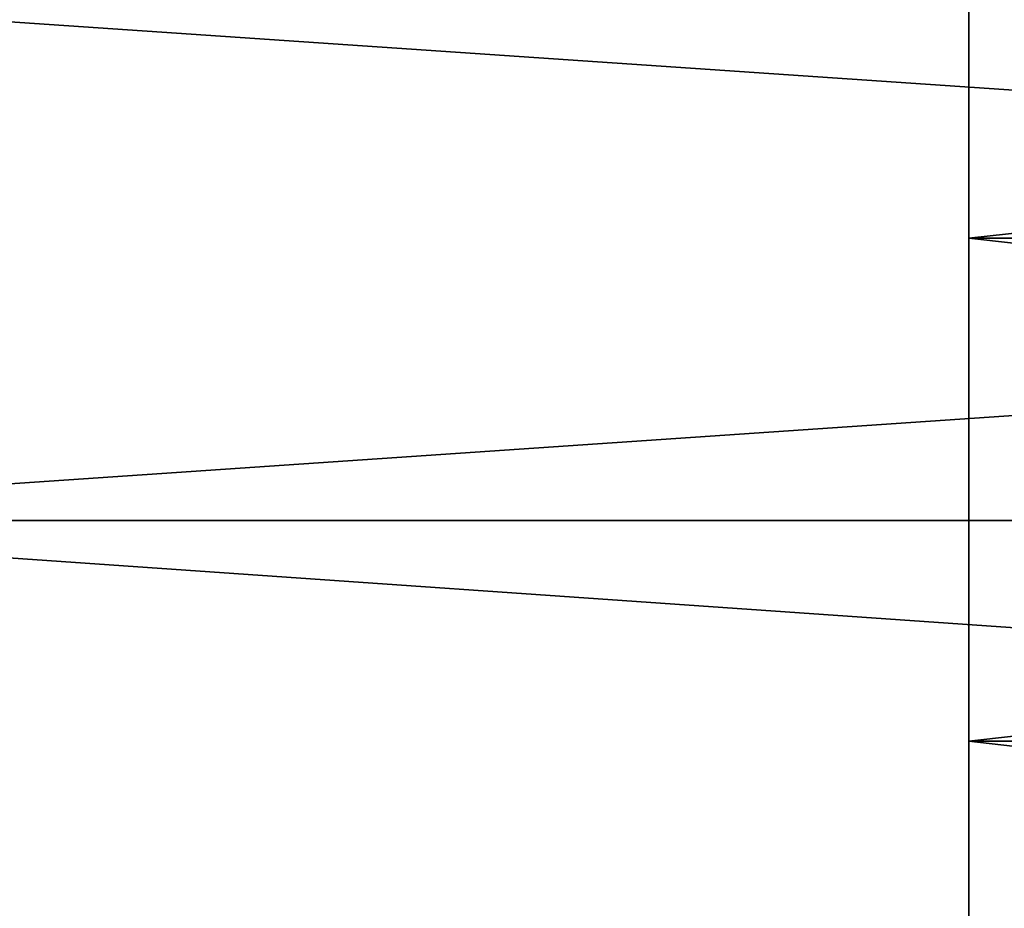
# Model space of a CAD drawing. Header units: metres. Extents: x -17 to 65, y -30 to 30.
# Tile 306 of 413: x 45.5 to 48.1, y 9.5 to 11.9. Entities that reach past the tile are written whole.
import ezdxf

# ---------------------------------------------------------------- set-up
doc = ezdxf.new("R2010")
doc.units = ezdxf.units.M
doc.layers.add('solid_508461', color=7, linetype='CONTINUOUS')

msp = doc.modelspace()

# ---------------------------------------------------------------- linework, layer by layer
at = {"layer": 'solid_508461'}
for points in [[(48, 12.647047, -23.854815), (48, 12.647047, 23.854815), (48, 11.336921, 24.504576)], [(60, 11.336921, 24.504576), (48, 11.336921, 24.504576), (48, 12.647047, 23.854815)], [(48, 11.336921, -24.504576), (48, 12.647047, -23.854815), (48, 11.336921, 24.504576)], [(60, 11.336921, 24.504576), (48, 12.647047, 23.854815), (60, 12.647047, 23.854815)], [(60, 12.647047, -23.854815), (48, 12.647047, -23.854815), (48, 11.336921, -24.504576)], [(60, 12.647047, -23.854815), (48, 11.336921, -24.504576), (60, 11.336921, -24.504576)], [(44, 12.013618, 27.489506), (44, 10.582563, 28.071505), (65, 12.013584, 27.489523)], [(44, 12.013618, -27.489506), (65, 12.013584, -27.489523), (65, 10.582579, -28.071493)], [(44, 10.582563, -28.071505), (44, 12.013618, -27.489506), (65, 10.582579, -28.071493)], [(44, 10.582563, 28.071505), (65, 10.582579, 28.071493), (65, 12.013584, 27.489523)], [(48, 11.336921, -24.504576), (48, 11.336921, 24.504576), (48, 9.993826, 25.082329)], [(60, 9.993826, 25.082329), (48, 9.993826, 25.082329), (48, 11.336921, 24.504576)], [(48, 9.993826, -25.082329), (48, 11.336921, -24.504576), (48, 9.993826, 25.082329)], [(60, 9.993826, 25.082329), (48, 11.336921, 24.504576), (60, 11.336921, 24.504576)], [(60, 11.336921, -24.504576), (48, 11.336921, -24.504576), (48, 9.993826, -25.082329)], [(60, 11.336921, -24.504576), (48, 9.993826, -25.082329), (60, 9.993826, -25.082329)], [(44, 9.123446, 28.579062), (65, 9.123444, 28.579062), (65, 10.582579, 28.071493)], [(44, 10.582563, 28.071505), (44, 9.123446, 28.579062), (65, 10.582579, 28.071493)], [(44, 10.582563, -28.071505), (65, 10.582579, -28.071493), (65, 9.123444, -28.579062)], [(44, 9.123446, -28.579062), (44, 10.582563, -28.071505), (65, 9.123444, -28.579062)], [(48, 9.993826, -25.082329), (48, 9.993826, 25.082329), (48, 8.621131, 25.586639)], [(60, 8.621131, 25.586639), (48, 8.621131, 25.586639), (48, 9.993826, 25.082329)], [(48, 8.621131, -25.586639), (48, 9.993826, -25.082329), (48, 8.621131, 25.586639)], [(60, 8.621131, 25.586639), (48, 9.993826, 25.082329), (60, 9.993826, 25.082329)], [(60, 9.993826, -25.082329), (48, 9.993826, -25.082329), (48, 8.621131, -25.586639)], [(60, 9.993826, -25.082329), (48, 8.621131, -25.586639), (60, 8.621131, -25.586639)]]:
    msp.add_3dface(points, dxfattribs=at)

doc.saveas('drawing.dxf')
